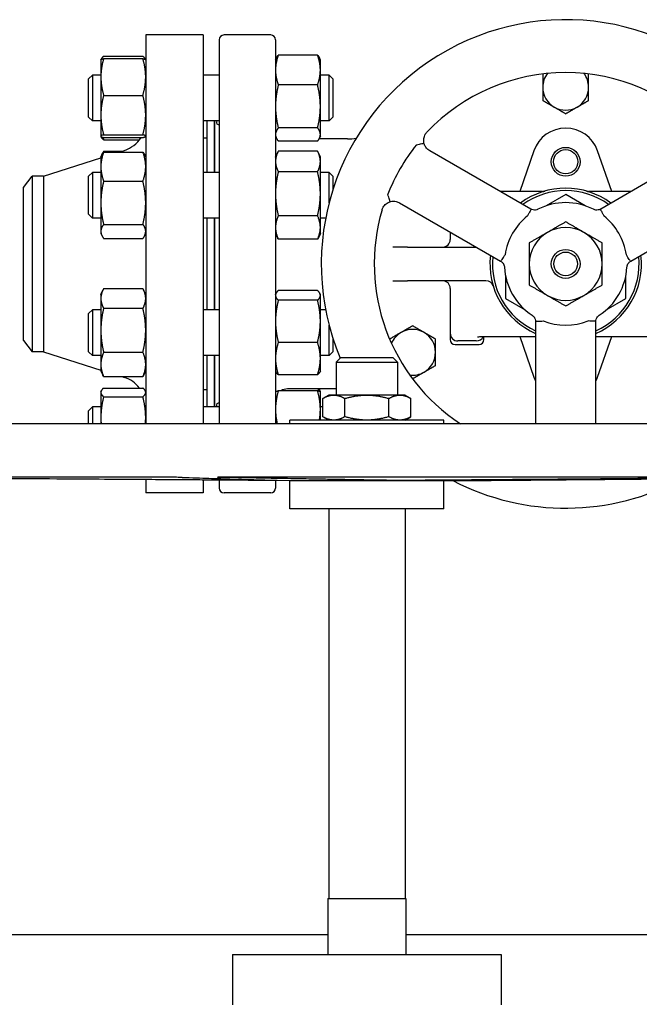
# Model space of a CAD drawing. Header units: inches. Extents: x 24 to 1128, y -69 to 748.
# Tile 483 of 656: x 605 to 615, y 376 to 392. Entities that reach past the tile are written whole.
import ezdxf

# ---------------------------------------------------------------- set-up
doc = ezdxf.new("R2010")
doc.units = ezdxf.units.IN
doc.header["$LTSCALE"] = 32
doc.header["$MEASUREMENT"] = 0
doc.layers.add('Visible (ANSI)', color=7, linetype='Continuous', lineweight=30)

msp = doc.modelspace()

# ---------------------------------------------------------------- linework, layer by layer
at = {"layer": 'Visible (ANSI)'}
for p, q in [((607.16063, 391.59867), (607.16063, 385.23187)), ((608.10063, 391.59867), (607.16063, 391.59867)), ((608.10063, 391.59867), (608.10063, 385.23187)), ((609.20689, 391.59867), (608.44311, 391.59867)), ((608.36437, 391.51993), (608.36437, 385.23187)), ((609.28563, 391.51993), (609.28563, 385.23187)), ((606.42719, 391.19108), (606.43255, 391.20256)), ((606.47172, 391.24905), (607.11555, 391.24905)), ((606.47172, 391.21105), (607.11555, 391.21105)), ((607.16007, 391.19108), (607.15472, 391.20256)), ((609.28563, 391.18988), (609.29941, 391.21941)), ((609.97455, 391.26885), (609.33072, 391.26885)), ((610.01963, 391.18988), (610.00586, 391.21941)), ((606.42663, 391.18988), (606.42719, 391.19108)), ((606.42663, 391.18988), (606.42663, 390.91033)), ((607.16063, 391.18988), (607.16007, 391.19108)), ((610.01963, 391.02404), (610.01963, 391.18988)), ((606.22563, 390.87738), (606.28813, 390.93988)), ((606.22563, 390.25238), (606.22563, 390.87738)), ((606.28813, 390.93988), (606.28813, 390.18988)), ((606.42663, 390.93988), (606.28813, 390.93988)), ((606.42663, 390.91033), (606.42663, 390.28654)), ((608.36437, 390.93988), (608.10063, 390.93988)), ((610.01963, 390.42724), (610.01963, 391.02404)), ((610.16313, 390.93988), (610.01963, 390.93988)), ((610.16313, 390.18988), (610.16313, 390.93988)), ((610.22563, 390.87738), (610.16313, 390.93988)), ((610.22563, 390.87738), (610.22563, 390.25238)), ((609.97455, 390.77922), (609.33072, 390.77922)), ((606.47172, 390.60962), (607.11555, 390.60962)), ((610.01963, 389.96808), (610.01963, 390.42724)), ((606.22563, 390.25238), (606.28813, 390.18988)), ((606.42663, 390.28654), (606.42663, 389.94108)), ((610.22563, 390.25238), (610.16313, 390.18988)), ((606.42663, 390.18988), (606.28813, 390.18988)), ((608.36437, 390.18988), (608.10063, 390.18988)), ((608.16063, 390.18988), (608.16063, 389.34876)), ((608.28063, 390.18988), (608.28063, 389.34876)), ((608.28563, 390.18988), (608.28563, 389.34876)), ((609.97455, 390.07525), (609.33072, 390.07525)), ((610.16313, 390.18988), (610.01963, 390.18988)), ((606.42663, 389.94108), (606.42663, 389.93988)), ((606.42663, 389.93988), (606.42719, 389.93867)), ((606.42719, 389.93867), (606.43255, 389.92719)), ((606.47172, 389.96345), (607.11555, 389.96345)), ((606.47172, 389.9187), (607.11555, 389.9187)), ((607.16063, 389.93988), (607.16007, 389.93867)), ((608.16063, 389.90867), (608.10063, 389.90867)), ((609.28563, 389.93988), (609.29941, 389.91034)), ((610.01963, 389.93988), (610.00586, 389.91034)), ((610.01963, 389.93988), (610.01963, 389.96808)), ((606.47172, 389.8807), (607.05754, 389.8807)), ((608.28563, 389.78867), (608.28063, 389.78867)), ((609.97455, 389.8609), (609.33072, 389.8609)), ((610.46509, 389.89591), (609.99838, 389.89591)), ((605.4873, 389.28867), (606.42663, 389.58619)), ((606.42663, 389.59876), (606.44261, 389.63303)), ((606.42663, 389.59876), (606.42663, 389.44225)), ((606.44261, 389.63303), (606.46069, 389.6718)), ((606.47172, 389.69406), (606.76721, 389.69406)), ((606.47172, 389.6811), (607.11555, 389.6811)), ((606.72628, 389.6811), (606.81161, 389.70812)), ((607.16063, 389.59876), (607.14465, 389.63303)), ((609.28563, 389.59876), (609.32342, 389.6798)), ((609.97455, 389.69488), (609.33072, 389.69488)), ((610.01963, 389.59876), (609.98184, 389.6798)), ((610.01963, 389.52702), (610.01963, 389.59876)), ((613.46301, 388.74753), (611.80915, 389.70239)), ((613.51522, 389.70346), (613.28227, 389.03576)), ((614.789, 389.03576), (614.55605, 389.70346)), ((606.42663, 389.44225), (606.42663, 388.84974)), ((610.01963, 388.9986), (610.01963, 389.52702)), ((605.16063, 389.10117), (605.30451, 389.28867)), ((605.4873, 389.28867), (605.30451, 389.28867)), ((605.30451, 389.28867), (605.30451, 386.40867)), ((605.4873, 389.28867), (605.4873, 386.40867)), ((606.22563, 389.28626), (606.28813, 389.34876)), ((606.22563, 388.66126), (606.22563, 389.28626)), ((606.28813, 389.34876), (606.28813, 388.59876)), ((606.42663, 389.34876), (606.28813, 389.34876)), ((608.36437, 389.34876), (608.10063, 389.34876)), ((609.97455, 389.35916), (609.33072, 389.35916)), ((610.16313, 389.34876), (610.01963, 389.34876)), ((610.16313, 388.85054), (610.16313, 389.34876)), ((610.22563, 389.28626), (610.16313, 389.34876)), ((610.22563, 389.28626), (610.22563, 389.06682)), ((615.50889, 389.26751), (614.60825, 388.74753)), ((606.47172, 389.20341), (607.11555, 389.20341)), ((605.16063, 386.59617), (605.16063, 389.10117)), ((610.01963, 388.44534), (610.01963, 388.9986)), ((613.65843, 389.03576), (612.96378, 389.03576)), ((614.03563, 388.98519), (613.71483, 388.79997)), ((614.35643, 388.79997), (614.03563, 388.98519)), ((615.10749, 389.03576), (614.41284, 389.03576)), ((606.42663, 388.84974), (606.42663, 388.38125)), ((611.31702, 388.85), (612.97089, 387.89514)), ((615.10038, 387.89514), (616.75424, 388.85)), ((606.22563, 388.66126), (606.28813, 388.59876)), ((609.97455, 388.63804), (609.33072, 388.63804)), ((606.42663, 388.59876), (606.28813, 388.59876)), ((606.47172, 388.49607), (607.11555, 388.49607)), ((608.36437, 388.59876), (608.10063, 388.59876)), ((608.16063, 388.59876), (608.16063, 387.09858)), ((608.28063, 388.59876), (608.28063, 387.09858)), ((608.28563, 388.59876), (608.28563, 387.09858)), ((610.10659, 388.59876), (610.01963, 388.59876)), ((606.42663, 388.38125), (606.42663, 388.34876)), ((606.42663, 388.34876), (606.44261, 388.31449)), ((607.16063, 388.34876), (607.14465, 388.31449)), ((609.28563, 388.34876), (609.32342, 388.26772)), ((610.01963, 388.34876), (609.98184, 388.26772)), ((610.01963, 388.34876), (610.01963, 388.44534)), ((612.14587, 388.37147), (612.14587, 388.24926)), ((606.47172, 388.26642), (607.11555, 388.26642)), ((609.97455, 388.25264), (609.33072, 388.25264)), ((611.24692, 388.12426), (611.20478, 388.12426)), ((611.44732, 388.12426), (611.24692, 388.12426)), ((611.44732, 388.12426), (612.57404, 388.12426)), ((611.20478, 387.57308), (611.24692, 387.57308)), ((611.24692, 387.57308), (611.44732, 387.57308)), ((612.73057, 387.57308), (611.44732, 387.57308)), ((613.05138, 387.65084), (613.05138, 387.28041)), ((615.01988, 387.28041), (615.01988, 387.65084)), ((606.42663, 387.34858), (606.46069, 387.42162)), ((606.42663, 387.34858), (606.42663, 387.28318)), ((606.47172, 387.44388), (607.11555, 387.44388)), ((607.16063, 387.34858), (607.12657, 387.42162)), ((609.28563, 387.34858), (609.29297, 387.36431)), ((609.97455, 387.4127), (609.33072, 387.4127)), ((610.01963, 387.34858), (610.0123, 387.36431)), ((610.01963, 387.33324), (610.01963, 387.34858)), ((610.01963, 386.90921), (610.01963, 387.33324)), ((612.14587, 387.44808), (612.14587, 386.77922)), ((606.42663, 387.28318), (606.42663, 386.76233)), ((609.97455, 387.25377), (609.33072, 387.25377)), ((613.05138, 387.28041), (613.37218, 387.0952)), ((614.69909, 387.0952), (615.01988, 387.28041)), ((606.22563, 387.03608), (606.28813, 387.09858)), ((606.22563, 386.41108), (606.22563, 387.03608)), ((606.28813, 387.09858), (606.28813, 386.34858)), ((606.42663, 387.09858), (606.28813, 387.09858)), ((606.47172, 387.12248), (607.11555, 387.12248)), ((608.36437, 387.09858), (608.10063, 387.09858)), ((610.10659, 387.09858), (610.01963, 387.09858)), ((610.01963, 386.29956), (610.01963, 386.90921)), ((610.16313, 386.34858), (610.16313, 386.8468)), ((613.54351, 386.90334), (613.54351, 385.23187)), ((614.52776, 385.23187), (614.52776, 386.90334)), ((606.42663, 386.76233), (606.42663, 386.20273)), ((612.14587, 386.77922), (612.14587, 386.71263)), ((612.14587, 386.71263), (612.14587, 386.60851)), ((605.16063, 386.59617), (605.30451, 386.40867)), ((609.97455, 386.56465), (609.33072, 386.56465)), ((610.22563, 386.63052), (610.22563, 386.41108)), ((612.22461, 386.52977), (612.61831, 386.52977)), ((612.57205, 386.58758), (612.27087, 386.58758)), ((612.69705, 386.60851), (612.69705, 386.6598)), ((612.8939, 386.66157), (613.54351, 386.66157)), ((613.28227, 386.66157), (613.51522, 385.99388)), ((614.52776, 386.66157), (615.17737, 386.66157)), ((614.55605, 385.99388), (614.789, 386.66157)), ((605.4873, 386.40867), (605.30451, 386.40867)), ((605.4873, 386.40867), (606.42663, 386.11115)), ((606.22563, 386.41108), (606.28813, 386.34858)), ((606.47172, 386.40218), (607.11555, 386.40218)), ((610.22563, 386.41108), (610.16313, 386.34858)), ((606.42663, 386.34858), (606.28813, 386.34858)), ((606.42663, 386.20273), (606.42663, 386.09858)), ((608.36437, 386.34858), (608.10063, 386.34858)), ((608.16063, 386.34858), (608.16063, 385.50746)), ((608.28063, 386.34858), (608.28063, 385.50746)), ((608.28563, 386.34858), (608.28563, 385.50746)), ((610.16313, 386.34858), (610.01963, 386.34858)), ((610.01963, 386.09858), (610.01963, 386.29956)), ((610.35503, 386.31487), (610.28063, 386.24047)), ((610.28063, 386.24047), (611.28063, 386.24047)), ((610.28063, 386.24047), (610.28063, 385.70087)), ((610.35503, 386.31487), (611.20623, 386.31487)), ((611.20623, 386.31487), (611.28063, 386.24047)), ((611.28063, 386.24047), (611.28063, 385.70087)), ((606.42663, 386.09858), (606.46069, 386.02554)), ((607.16063, 386.09858), (607.12657, 386.02554)), ((609.28563, 386.09858), (609.29297, 386.08285)), ((610.01963, 386.09858), (610.0123, 386.08285)), ((606.47172, 386.00328), (607.11555, 386.00328)), ((606.76721, 386.00328), (606.81161, 385.98922)), ((608.28563, 385.90867), (608.28063, 385.90867)), ((609.97455, 386.03446), (609.33072, 386.03446)), ((606.42663, 385.75746), (606.43255, 385.77014)), ((606.42663, 385.75746), (606.42663, 385.74504)), ((606.42663, 385.74504), (606.42663, 385.33135)), ((606.47172, 385.81664), (607.11555, 385.81664)), ((607.16063, 385.75746), (607.15472, 385.77014)), ((608.16063, 385.78867), (608.10063, 385.78867)), ((609.28563, 385.75746), (609.28586, 385.75796)), ((609.97455, 385.77131), (609.33072, 385.77131)), ((610.28063, 385.80143), (609.48248, 385.80143)), ((610.0194, 385.75796), (610.00586, 385.787)), ((610.01963, 385.75746), (610.0194, 385.75796)), ((610.01963, 385.46623), (610.01963, 385.75746)), ((606.47172, 385.67343), (607.11555, 385.67343)), ((610.15563, 385.70087), (610.05894, 385.64505)), ((610.05894, 385.34669), (610.05894, 385.64505)), ((610.23937, 385.70087), (610.15563, 385.70087)), ((610.78063, 385.70087), (610.23937, 385.70087)), ((610.41979, 385.34669), (610.41979, 385.64505)), ((611.3219, 385.70087), (610.78063, 385.70087)), ((611.14148, 385.34669), (611.14148, 385.64505)), ((611.40563, 385.70087), (611.3219, 385.70087)), ((611.40563, 385.70087), (611.50232, 385.64505)), ((611.50232, 385.34669), (611.50232, 385.64505)), ((606.22563, 385.44496), (606.28813, 385.50746)), ((606.22563, 385.23187), (606.22563, 385.44496)), ((606.28813, 385.50746), (606.28813, 385.23187)), ((606.42663, 385.50746), (606.28813, 385.50746)), ((608.36437, 385.50746), (608.10063, 385.50746)), ((610.05894, 385.50746), (610.01963, 385.50746)), ((610.01963, 385.29087), (610.01963, 385.46623)), ((606.42663, 385.33135), (606.42663, 385.23187)), ((612.04063, 385.29087), (609.52063, 385.29087)), ((609.52063, 385.23187), (609.52063, 385.29087)), ((610.15563, 385.29087), (610.05894, 385.34669)), ((611.40563, 385.29087), (611.50232, 385.34669)), ((612.04063, 385.23187), (612.04063, 385.29087)), ((621.43013, 385.23187), (600.13113, 385.23187)), ((609.52063, 384.29886), (600.12846, 384.36588)), ((607.06967, 384.35673), (601.45119, 384.35673)), ((607.16063, 384.3157), (607.16063, 384.09867)), ((608.10063, 384.30899), (608.10063, 384.09867)), ((608.36437, 384.30711), (608.36437, 384.17741)), ((617.81657, 384.35673), (608.72568, 384.35673)), ((609.28563, 384.30054), (609.28563, 384.17741)), ((612.04063, 384.29886), (609.52063, 384.29886)), ((609.52063, 383.83987), (609.52063, 384.29886)), ((612.04063, 384.29886), (612.72184, 384.30372)), ((612.04063, 383.83987), (612.04063, 384.29886)), ((608.10063, 384.09867), (607.16063, 384.09867)), ((609.20689, 384.09867), (608.44311, 384.09867)), ((612.04063, 383.83987), (609.52063, 383.83987)), ((610.15563, 383.83987), (610.15563, 377.45687)), ((611.40563, 383.83987), (611.40563, 377.45687)), ((610.14463, 377.45687), (611.41663, 377.45687)), ((610.14463, 377.45687), (610.14463, 376.54017)), ((611.41663, 377.45687), (611.41663, 376.54017)), ((610.14463, 376.85867), (602.07163, 376.85867)), ((620.57163, 376.85867), (611.41663, 376.85867)), ((608.58178, 376.54017), (612.97949, 376.54017)), ((608.58178, 376.54017), (608.58178, 375.71317)), ((612.97949, 376.54017), (612.97949, 375.71317))]:
    msp.add_line(p, q, dxfattribs=at)
for centre, radius in [((614.03563, 389.5219), 0.23622), ((614.03563, 389.5219), 0.19894), ((614.03563, 387.84867), 0.23622), ((614.03563, 387.84867), 0.19396)]:
    msp.add_circle(centre, radius, dxfattribs=at)
for centre, radius, start, end in [((614.03563, 387.84867), 4, 319.141001, 202.697013), ((608.44311, 391.51993), 0.07874, 90, 180), ((609.20689, 391.51993), 0.07874, 0, 90), ((614.03563, 387.84867), 3.13386, 43.567129, 136.432871), ((614.03563, 390.74237), 0.375, 142.972428, 180), ((614.03563, 390.74237), 0.375, 0, 37.027572), ((614.03563, 390.74237), 0.375, 180, 240), ((614.03563, 390.74237), 0.375, 300, 0), ((614.03563, 390.74237), 0.375, 240, 300), ((614.03563, 389.5219), 0.55118, 19.233076, 160.766924), ((606.66063, 390.18478), 0.5, 287.574716, 327.84865), ((610.46509, 390.68332), 0.7874, 270, 280.37914), ((614.03563, 387.84867), 3.12676, 141.399676, 158.600324), ((614.03563, 387.84867), 1.24016, 53.379868, 126.620132), ((614.03563, 387.84867), 1.20079, 54.194537, 125.805463), ((613.65842, 389.16292), 0.12716, 270.004016, 286.01595), ((614.41285, 389.1629), 0.12714, 253.982919, 269.997115), ((614.03563, 387.84867), 1.00394, 63.137041, 116.862959), ((614.03563, 387.84867), 3.13386, 163.567129, 236.616747), ((614.03563, 387.84867), 1.00394, 128.535259, 171.464741), ((614.03563, 387.84867), 1.00394, 8.535259, 51.464741), ((614.03563, 387.84867), 0.5965, 120, 180), ((614.03563, 387.84867), 0.5965, 60, 120), ((614.03563, 387.84867), 0.5965, 0, 60), ((612.02087, 388.24926), 0.125, 270, 0), ((614.03563, 387.84867), 1.24016, 173.379868, 246.620132), ((614.03563, 387.84867), 1.24016, 293.379868, 6.620132), ((614.03563, 387.84867), 1.20079, 174.194537, 245.805463), ((614.03563, 387.84867), 0.5965, 180, 240), ((614.03563, 387.84867), 0.5965, 300, 0), ((614.03563, 387.84867), 1.20079, 294.194537, 5.805463), ((614.03563, 387.84867), 1.00394, 183.137041, 236.862959), ((614.03563, 387.84867), 1.00394, 303.137041, 356.862959), ((612.02087, 387.44808), 0.125, 0, 90), ((612.73057, 387.44808), 0.125, 17.063961, 90), ((614.03563, 387.84867), 0.5965, 240, 300), ((614.03563, 387.84867), 1.00394, 248.535259, 291.464741), ((611.52961, 386.40182), 0.375, 120, 157.027572), ((611.52961, 386.40182), 0.375, 60, 120), ((611.52961, 386.40182), 0.375, 0, 60), ((612.22461, 386.60851), 0.07874, 180, 270), ((612.61831, 386.60851), 0.07874, 270, 0), ((611.52961, 386.40182), 0.375, 300, 0), ((611.52961, 386.40182), 0.375, 262.972428, 300), ((606.66063, 385.51256), 0.5, 37.457, 72.425284), ((614.03563, 386.17544), 0.55118, 199.233076, 206.765501), ((614.03563, 386.17544), 0.55118, 333.234499, 340.766924), ((609.48248, 385.60457), 0.19685, 90, 122.109609), ((614.03563, 387.84867), 4, 242.521696, 298.47674), ((608.44311, 384.17741), 0.07874, 180, 270), ((609.20689, 384.17741), 0.07874, 270, 0)]:
    msp.add_arc(centre, radius, start, end, dxfattribs=at)
for centre, start_param, end_param in [((612.27087, 386.71263), 4.71238898, 6.28318531), ((612.57205, 386.71263), 0, 1.13237118)]:
    msp.add_ellipse(centre, major_axis=(0, -0.12504), ratio=0.99966155, start_param=start_param, end_param=end_param, dxfattribs=at)
for points, weights in [([(606.47172, 391.21105), (606.42663, 391.04989), (606.42663, 390.91033)], [1, 1.0379548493, 1]), ([(606.42719, 391.19108), (606.43152, 391.20036), (606.47172, 391.21105)], [1.00755250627, 1.03370208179, 1]), ([(606.47172, 391.24905), (606.43705, 391.21955), (606.42915, 391.19377)], [1, 1.02892942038, 1.01375847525]), ([(607.15812, 391.19377), (607.15021, 391.21955), (607.11555, 391.24905)], [1.01375847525, 1.02892942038, 1]), ([(607.16063, 390.91033), (607.16063, 391.04989), (607.11555, 391.21105)], [1, 1.0379548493, 1]), ([(607.11555, 391.21105), (607.15575, 391.20036), (607.16007, 391.19108)], [1, 1.03370208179, 1.00755250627]), ([(609.33072, 391.26885), (609.28563, 391.13765), (609.28563, 391.02404)], [1, 1.0379548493, 1]), ([(609.29941, 391.21941), (609.31037, 391.24292), (609.33072, 391.26885)], [1.01872332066, 1.01678146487, 1]), ([(610.01963, 391.02404), (610.01963, 391.13765), (609.97455, 391.26885)], [1, 1.0379548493, 1]), ([(609.97455, 391.26885), (609.9949, 391.24292), (610.00586, 391.21941)], [1, 1.01678146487, 1.01872332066]), ([(606.42663, 390.91033), (606.42663, 390.77077), (606.47172, 390.60962)], [1, 1.0379548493, 1]), ([(607.11555, 390.60962), (607.16063, 390.77077), (607.16063, 390.91033)], [1, 1.0379548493, 1]), ([(609.28563, 391.02404), (609.28563, 390.91042), (609.33072, 390.77922)], [1, 1.0379548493, 1]), ([(609.97455, 390.77922), (610.01963, 390.91042), (610.01963, 391.02404)], [1, 1.0379548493, 1]), ([(613.66311, 390.96031), (613.66187, 390.95959), (613.66063, 390.95888)], [1.01080092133, 1.01041530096, 1.01001874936]), ([(613.66063, 390.95888), (613.66063, 390.84285), (613.66063, 390.74237)], [1.01001874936, 1.04314139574, 1]), ([(614.41063, 390.95888), (614.40939, 390.95959), (614.40815, 390.96031)], [1.01001874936, 1.01041530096, 1.01080092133]), ([(614.41063, 390.74237), (614.41063, 390.84285), (614.41063, 390.95888)], [1, 1.04314139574, 1.01001874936]), ([(609.33072, 390.77922), (609.28563, 390.5906), (609.28563, 390.42724)], [1, 1.0379548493, 1]), ([(610.01963, 390.42724), (610.01963, 390.5906), (609.97455, 390.77922)], [1, 1.0379548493, 1]), ([(613.66063, 390.74237), (613.66063, 390.64189), (613.66063, 390.52586)], [1, 1.04314139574, 1.01001874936]), ([(614.41063, 390.52586), (614.41063, 390.64189), (614.41063, 390.74237)], [1.01001874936, 1.04314139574, 1]), ([(606.47172, 390.60962), (606.42663, 390.43648), (606.42663, 390.28654)], [1, 1.0379548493, 1]), ([(607.16063, 390.28654), (607.16063, 390.43648), (607.11555, 390.60962)], [1, 1.0379548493, 1]), ([(609.28563, 390.42724), (609.28563, 390.26388), (609.33072, 390.07525)], [1, 1.0379548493, 1]), ([(609.97455, 390.07525), (610.01963, 390.26388), (610.01963, 390.42724)], [1, 1.0379548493, 1]), ([(613.66063, 390.52586), (613.76111, 390.46785), (613.84813, 390.41761)], [1.01001874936, 1.04314139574, 1]), ([(613.84813, 390.41761), (613.93515, 390.36737), (614.03563, 390.30936)], [1, 1.04314139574, 1.01001874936]), ([(614.03563, 390.30936), (614.13611, 390.36737), (614.22313, 390.41761)], [1.01001874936, 1.04314139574, 1]), ([(614.22313, 390.41761), (614.31015, 390.46785), (614.41063, 390.52586)], [1, 1.04314139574, 1.01001874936]), ([(606.42663, 390.28654), (606.42663, 390.13659), (606.47172, 389.96345)], [1, 1.0379548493, 1]), ([(607.11555, 389.96345), (607.16063, 390.13659), (607.16063, 390.28654)], [1, 1.0379548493, 1]), ([(609.33072, 390.07525), (609.28563, 390.01782), (609.28563, 389.96808)], [1, 1.0379548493, 1]), ([(610.01963, 389.96808), (610.01963, 390.01782), (609.97455, 390.07525)], [1, 1.0379548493, 1]), ([(606.47172, 389.96345), (606.42663, 389.95146), (606.42663, 389.94108)], [1, 1.0379548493, 1]), ([(606.42663, 389.94108), (606.42663, 389.93069), (606.47172, 389.9187)], [1, 1.0379548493, 1]), ([(606.47172, 389.8807), (606.44272, 389.90538), (606.43255, 389.92719)], [1, 1.02408927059, 1.01760047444]), ([(606.4596, 389.92213), (606.46516, 389.9018), (606.47172, 389.8807)], [1.00919201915, 1.00535018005, 1]), ([(607.16063, 389.94108), (607.16063, 389.95146), (607.11555, 389.96345)], [1, 1.0379548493, 1]), ([(607.11555, 389.9187), (607.16063, 389.93069), (607.16063, 389.94108)], [1, 1.0379548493, 1]), ([(609.28563, 389.96808), (609.28563, 389.91834), (609.33072, 389.8609)], [1, 1.0379548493, 1]), ([(609.97455, 389.8609), (610.01963, 389.91834), (610.01963, 389.96808)], [1, 1.0379548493, 1]), ([(606.47172, 389.6811), (606.42663, 389.5531), (606.42663, 389.44225)], [1, 1.0379548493, 1]), ([(606.44261, 389.63303), (606.45331, 389.65598), (606.47172, 389.6811)], [1.01820717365, 1.01515415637, 1]), ([(606.47172, 389.69406), (606.45945, 389.67062), (606.45065, 389.64865)], [1, 1.01005189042, 1.01477953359]), ([(607.16063, 389.44225), (607.16063, 389.5531), (607.11555, 389.6811)], [1, 1.0379548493, 1]), ([(607.11555, 389.6811), (607.13395, 389.65598), (607.14465, 389.63303)], [1, 1.01515415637, 1.01820717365]), ([(609.33072, 389.69488), (609.28563, 389.60492), (609.28563, 389.52702)], [1, 1.0379548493, 1]), ([(610.01963, 389.52702), (610.01963, 389.60492), (609.97455, 389.69488)], [1, 1.0379548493, 1]), ([(606.42663, 389.44225), (606.42663, 389.3314), (606.47172, 389.20341)], [1, 1.0379548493, 1]), ([(607.11555, 389.20341), (607.16063, 389.3314), (607.16063, 389.44225)], [1, 1.0379548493, 1]), ([(609.28563, 389.52702), (609.28563, 389.44912), (609.33072, 389.35916)], [1, 1.0379548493, 1]), ([(609.97455, 389.35916), (610.01963, 389.44912), (610.01963, 389.52702)], [1, 1.0379548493, 1]), ([(609.33072, 389.35916), (609.28563, 389.16594), (609.28563, 388.9986)], [1, 1.0379548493, 1]), ([(610.01963, 388.9986), (610.01963, 389.16594), (609.97455, 389.35916)], [1, 1.0379548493, 1]), ([(606.47172, 389.20341), (606.42663, 389.01388), (606.42663, 388.84974)], [1, 1.0379548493, 1]), ([(607.16063, 388.84974), (607.16063, 389.01388), (607.11555, 389.20341)], [1, 1.0379548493, 1]), ([(609.28563, 388.9986), (609.28563, 388.83127), (609.33072, 388.63804)], [1, 1.0379548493, 1]), ([(609.97455, 388.63804), (610.01963, 388.83127), (610.01963, 388.9986)], [1, 1.0379548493, 1]), ([(606.42663, 388.84974), (606.42663, 388.6856), (606.47172, 388.49607)], [1, 1.0379548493, 1]), ([(607.11555, 388.49607), (607.16063, 388.6856), (607.16063, 388.84974)], [1, 1.0379548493, 1]), ([(609.33072, 388.63804), (609.28563, 388.53478), (609.28563, 388.44534)], [1, 1.0379548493, 1]), ([(610.01963, 388.44534), (610.01963, 388.53478), (609.97455, 388.63804)], [1, 1.0379548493, 1]), ([(606.47172, 388.49607), (606.42663, 388.43454), (606.42663, 388.38125)], [1, 1.0379548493, 1]), ([(607.16063, 388.38125), (607.16063, 388.43454), (607.11555, 388.49607)], [1, 1.0379548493, 1]), ([(614.03563, 388.53745), (613.8758, 388.44517), (613.73738, 388.36525)], [1.01001874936, 1.04314139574, 1]), ([(614.33388, 388.36525), (614.19546, 388.44517), (614.03563, 388.53745)], [1, 1.04314139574, 1.01001874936]), ([(606.42663, 388.38125), (606.42663, 388.32796), (606.47172, 388.26642)], [1, 1.0379548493, 1]), ([(607.11555, 388.26642), (607.16063, 388.32796), (607.16063, 388.38125)], [1, 1.0379548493, 1]), ([(609.28563, 388.44534), (609.28563, 388.35591), (609.33072, 388.25264)], [1, 1.0379548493, 1]), ([(609.97455, 388.25264), (610.01963, 388.35591), (610.01963, 388.44534)], [1, 1.0379548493, 1]), ([(613.73738, 388.36525), (613.59896, 388.28534), (613.43913, 388.19306)], [1, 1.04314139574, 1.01001874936]), ([(614.63213, 388.19306), (614.4723, 388.28534), (614.33388, 388.36525)], [1.01001874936, 1.04314139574, 1]), ([(609.33072, 388.25264), (609.3269, 388.26026), (609.32342, 388.26772)], [1, 1.00310735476, 1.00570591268]), ([(609.98184, 388.26772), (609.97837, 388.26026), (609.97455, 388.25264)], [1.00570591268, 1.00310735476, 1]), ([(613.43913, 388.19306), (613.43913, 388.0085), (613.43913, 387.84867)], [1.01001874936, 1.04314139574, 1]), ([(614.63213, 387.84867), (614.63213, 388.0085), (614.63213, 388.19306)], [1, 1.04314139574, 1.01001874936]), ([(613.43913, 387.84867), (613.43913, 387.68884), (613.43913, 387.50428)], [1, 1.04314139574, 1.01001874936]), ([(614.63213, 387.50428), (614.63213, 387.68884), (614.63213, 387.84867)], [1.01001874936, 1.04314139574, 1]), ([(613.43913, 387.50428), (613.59896, 387.412), (613.73738, 387.33209)], [1.01001874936, 1.04314139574, 1]), ([(614.33388, 387.33209), (614.4723, 387.412), (614.63213, 387.50428)], [1, 1.04314139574, 1.01001874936]), ([(606.47172, 387.44388), (606.42663, 387.35776), (606.42663, 387.28318)], [1, 1.0379548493, 1]), ([(607.16063, 387.28318), (607.16063, 387.35776), (607.11555, 387.44388)], [1, 1.0379548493, 1]), ([(609.33072, 387.4127), (609.28563, 387.37012), (609.28563, 387.33324)], [1, 1.0379548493, 1]), ([(609.28563, 387.33324), (609.28563, 387.29636), (609.33072, 387.25377)], [1, 1.0379548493, 1]), ([(610.01963, 387.33324), (610.01963, 387.37012), (609.97455, 387.4127)], [1, 1.0379548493, 1]), ([(609.97455, 387.25377), (610.01963, 387.29636), (610.01963, 387.33324)], [1, 1.0379548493, 1]), ([(613.73738, 387.33209), (613.8758, 387.25217), (614.03563, 387.15989)], [1, 1.04314139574, 1.01001874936]), ([(614.03563, 387.15989), (614.19546, 387.25217), (614.33388, 387.33209)], [1.01001874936, 1.04314139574, 1]), ([(606.42663, 387.28318), (606.42663, 387.2086), (606.47172, 387.12248)], [1, 1.0379548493, 1]), ([(607.11555, 387.12248), (607.16063, 387.2086), (607.16063, 387.28318)], [1, 1.0379548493, 1]), ([(609.33072, 387.25377), (609.28563, 387.06912), (609.28563, 386.90921)], [1, 1.0379548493, 1]), ([(610.01963, 386.90921), (610.01963, 387.06912), (609.97455, 387.25377)], [1, 1.0379548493, 1]), ([(606.47172, 387.12248), (606.42663, 386.92948), (606.42663, 386.76233)], [1, 1.0379548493, 1]), ([(607.16063, 386.76233), (607.16063, 386.92948), (607.11555, 387.12248)], [1, 1.0379548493, 1]), ([(609.28563, 386.90921), (609.28563, 386.7493), (609.33072, 386.56465)], [1, 1.0379548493, 1]), ([(609.97455, 386.56465), (610.01963, 386.7493), (610.01963, 386.90921)], [1, 1.0379548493, 1]), ([(606.42663, 386.76233), (606.42663, 386.59519), (606.47172, 386.40218)], [1, 1.0379548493, 1]), ([(607.11555, 386.40218), (607.16063, 386.59519), (607.16063, 386.76233)], [1, 1.0379548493, 1]), ([(611.34211, 386.72658), (611.2551, 386.67634), (611.15461, 386.61833)], [1, 1.04314139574, 1.01001874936]), ([(611.52961, 386.83483), (611.42913, 386.77682), (611.34211, 386.72658)], [1.01001874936, 1.04314139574, 1]), ([(611.71711, 386.72658), (611.6301, 386.77682), (611.52961, 386.83483)], [1, 1.04314139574, 1.01001874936]), ([(611.90461, 386.61833), (611.80413, 386.67634), (611.71711, 386.72658)], [1.01001874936, 1.04314139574, 1]), ([(609.33072, 386.56465), (609.28563, 386.42259), (609.28563, 386.29956)], [1, 1.0379548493, 1]), ([(610.01963, 386.29956), (610.01963, 386.42259), (609.97455, 386.56465)], [1, 1.0379548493, 1]), ([(611.15461, 386.61833), (611.15461, 386.61689), (611.15461, 386.61546)], [1.01001874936, 1.01041530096, 1.01080092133]), ([(611.90461, 386.40182), (611.90461, 386.5023), (611.90461, 386.61833)], [1, 1.04314139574, 1.01001874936]), ([(606.47172, 386.40218), (606.42663, 386.2953), (606.42663, 386.20273)], [1, 1.0379548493, 1]), ([(607.16063, 386.20273), (607.16063, 386.2953), (607.11555, 386.40218)], [1, 1.0379548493, 1]), ([(611.90461, 386.18531), (611.90461, 386.30134), (611.90461, 386.40182)], [1.01001874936, 1.04314139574, 1]), ([(606.42663, 386.20273), (606.42663, 386.11017), (606.47172, 386.00328)], [1, 1.0379548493, 1]), ([(607.11555, 386.00328), (607.16063, 386.11017), (607.16063, 386.20273)], [1, 1.0379548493, 1]), ([(609.28563, 386.29956), (609.28563, 386.17652), (609.33072, 386.03446)], [1, 1.0379548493, 1]), ([(609.97455, 386.03446), (610.01963, 386.17652), (610.01963, 386.29956)], [1, 1.0379548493, 1]), ([(609.33072, 386.03446), (609.30358, 386.06009), (609.29297, 386.08285)], [1, 1.02250658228, 1.01832112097]), ([(610.0123, 386.08285), (610.00169, 386.06009), (609.97455, 386.03446)], [1.01832112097, 1.02250658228, 1]), ([(611.52961, 385.96881), (611.6301, 386.02682), (611.71711, 386.07706)], [1.01001874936, 1.04314139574, 1]), ([(611.71711, 386.07706), (611.80413, 386.1273), (611.90461, 386.18531)], [1, 1.04314139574, 1.01001874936]), ([(606.47172, 386.00328), (606.4658, 386.01459), (606.46069, 386.02554)], [1, 1.00482700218, 1.0084262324]), ([(607.12657, 386.02554), (607.12147, 386.01459), (607.11555, 386.00328)], [1.0084262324, 1.00482700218, 1]), ([(611.52713, 385.97024), (611.52837, 385.96952), (611.52961, 385.96881)], [1.01080092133, 1.01041530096, 1.01001874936]), ([(606.47172, 385.81664), (606.42663, 385.77827), (606.42663, 385.74504)], [1, 1.0379548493, 1]), ([(606.42663, 385.74504), (606.42663, 385.7118), (606.47172, 385.67343)], [1, 1.0379548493, 1]), ([(607.16063, 385.74504), (607.16063, 385.77827), (607.11555, 385.81664)], [1, 1.0379548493, 1]), ([(607.11555, 385.67343), (607.16063, 385.7118), (607.16063, 385.74504)], [1, 1.0379548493, 1]), ([(609.33072, 385.77131), (609.28563, 385.60782), (609.28563, 385.46623)], [1, 1.0379548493, 1]), ([(609.28586, 385.75796), (609.28875, 385.76416), (609.33072, 385.77131)], [1.00505167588, 1.03523395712, 1]), ([(610.01963, 385.46623), (610.01963, 385.60782), (609.97455, 385.77131)], [1, 1.0379548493, 1]), ([(609.97455, 385.77131), (610.01651, 385.76416), (610.0194, 385.75796)], [1, 1.03523395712, 1.00505167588]), ([(609.99562, 385.76726), (609.9912, 385.78408), (609.98591, 385.80143)], [1.01477953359, 1.01239763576, 1.0086642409]), ([(609.99838, 385.80143), (610.00254, 385.79413), (610.00586, 385.787)], [1.01617818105, 1.01813403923, 1.01872332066]), ([(606.47172, 385.67343), (606.42663, 385.49011), (606.42663, 385.33135)], [1, 1.0379548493, 1]), ([(607.16063, 385.33135), (607.16063, 385.49011), (607.11555, 385.67343)], [1, 1.0379548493, 1]), ([(610.05894, 385.64505), (610.15563, 385.70087), (610.23937, 385.70087)], [1.01001874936, 1.04314139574, 1]), ([(610.23937, 385.70087), (610.3231, 385.70087), (610.41979, 385.64505)], [1, 1.04314139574, 1.01001874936]), ([(610.41979, 385.64505), (610.61316, 385.70087), (610.78063, 385.70087)], [1.01001874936, 1.04314139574, 1]), ([(610.78063, 385.70087), (610.9481, 385.70087), (611.14148, 385.64505)], [1, 1.04314139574, 1.01001874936]), ([(611.14148, 385.64505), (611.23816, 385.70087), (611.3219, 385.70087)], [1.01001874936, 1.04314139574, 1]), ([(611.3219, 385.70087), (611.40563, 385.70087), (611.50232, 385.64505)], [1, 1.04314139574, 1.01001874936]), ([(609.28563, 385.46623), (609.28563, 385.35431), (609.31301, 385.23187)], [1, 1.02976612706, 1.01284402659]), ([(610.004, 385.29087), (610.01963, 385.38084), (610.01963, 385.46623)], [1.01830461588, 1.02255068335, 1]), ([(606.42663, 385.33135), (606.42663, 385.28195), (606.43071, 385.23187)], [1, 1.01150697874, 1.01603669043]), ([(607.15655, 385.23187), (607.16063, 385.28195), (607.16063, 385.33135)], [1.01603669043, 1.01150697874, 1]), ([(610.23937, 385.29087), (610.15563, 385.29087), (610.05894, 385.34669)], [1, 1.04314139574, 1.01001874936]), ([(610.41979, 385.34669), (610.3231, 385.29087), (610.23937, 385.29087)], [1.01001874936, 1.04314139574, 1]), ([(610.78063, 385.29087), (610.61316, 385.29087), (610.41979, 385.34669)], [1, 1.04314139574, 1.01001874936]), ([(611.14148, 385.34669), (610.9481, 385.29087), (610.78063, 385.29087)], [1.01001874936, 1.04314139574, 1]), ([(611.3219, 385.29087), (611.23816, 385.29087), (611.14148, 385.34669)], [1, 1.04314139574, 1.01001874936]), ([(611.50232, 385.34669), (611.40563, 385.29087), (611.3219, 385.29087)], [1.01001874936, 1.04314139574, 1]), ([(608.82649, 384.30529), (607.47816, 384.31363), (601.99261, 384.35262)], [3.22913550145, 2.37560125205, 1.06245079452]), ([(607.75488, 384.35262), (608.99358, 384.31363), (609.29804, 384.30529)], [1.05826131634, 2.36623373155, 3.21640230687]), ([(611.0555, 384.30529), (610.52665, 384.31363), (608.37508, 384.35262)], [3.21640230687, 2.36623373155, 1.05826131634]), ([(617.69864, 384.35262), (612.97864, 384.31363), (611.81848, 384.30529)], [1.05826131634, 2.36623373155, 3.21640230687]), ([(612.90465, 384.30529), (613.92613, 384.31363), (618.08195, 384.35262)], [3.21640230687, 2.36623373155, 1.05826131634])]:
    msp.add_rational_spline(points, weights, degree=2, dxfattribs=at)
for points, knots in [([(608.36437, 390.12541), (608.36043, 390.12536), (608.35673, 390.12559), (608.33511, 390.12877), (608.325, 390.13991), (608.325, 390.16712), (608.32727, 390.17778), (608.3316, 390.18995)], [1.503325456, 1.503325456, 1.503325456, 1.503325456, 1.572820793, 1.572820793, 1.940397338, 1.940397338, 2.11460476, 2.11460476, 2.11460476, 2.11460476]), ([(611.71597, 389.82773), (611.71021, 389.85218), (611.70922, 389.87764), (611.71658, 389.92648), (611.72479, 389.95001), (611.74489, 389.98477), (611.75424, 389.99729), (611.76494, 390.00854)], [1.213689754, 1.213689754, 1.213689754, 1.213689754, 1.526766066, 1.526766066, 1.836237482, 1.836237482, 2.029657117, 2.029657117, 2.029657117, 2.029657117]), ([(611.59367, 389.8006), (611.59343, 389.80054), (611.59321, 389.80044), (611.59266, 389.8001), (611.59233, 389.7998), (611.59202, 389.7994)], [-0.00615525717, -0.00615525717, -0.00615525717, -0.00615525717, -0.0038369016, -0.0038369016, 0, 0, 0, 0]), ([(611.59367, 389.8006), (611.6095, 389.80432), (611.6252, 389.80798), (611.65456, 389.81473), (611.66794, 389.81776), (611.69062, 389.82281), (611.69968, 389.82477), (611.71239, 389.82736), (611.71579, 389.82794), (611.71596, 389.82774), (611.71597, 389.82773), (611.71597, 389.82773)], [-0.498668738, -0.498668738, -0.498668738, -0.498668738, -0.374720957, -0.374720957, -0.250751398, -0.250751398, -0.126696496, -0.126696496, 0, 0, 0.00232127, 0.00232127, 0.00232127, 0.00232127]), ([(611.80915, 389.70239), (611.79801, 389.70882), (611.7875, 389.71635), (611.76234, 389.7384), (611.74901, 389.75441), (611.72819, 389.78934), (611.72057, 389.80818), (611.71597, 389.82773)], [5.137323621, 5.137323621, 5.137323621, 5.137323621, 5.297654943, 5.297654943, 5.554185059, 5.554185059, 5.804471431, 5.804471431, 5.804471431, 5.804471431]), ([(611.12444, 388.98953), (611.12431, 388.98921), (611.12422, 388.98888), (611.12413, 388.98826), (611.12413, 388.98798), (611.12419, 388.98764), (611.12421, 388.98758), (611.12423, 388.98751)], [-0.0389329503, -0.0389329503, -0.0389329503, -0.0389329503, -0.03599131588, -0.03599131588, -0.03362121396, -0.03362121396, -0.03302745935, -0.03302745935, -0.03302745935, -0.03302745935]), ([(611.16188, 388.86803), (611.16188, 388.86803), (611.16187, 388.86803), (611.16162, 388.86808), (611.16042, 388.87131), (611.15631, 388.88361), (611.15347, 388.89244), (611.1465, 388.9146), (611.14244, 388.92771), (611.13361, 388.95651), (611.12892, 388.97193), (611.12423, 388.98751)], [-0.500989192, -0.500989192, -0.500989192, -0.500989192, -0.498667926, -0.498667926, -0.371971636, -0.371971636, -0.247916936, -0.247916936, -0.123947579, -0.123947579, 0, 0, 0, 0]), ([(611.02979, 388.73521), (611.03418, 388.7501), (611.04034, 388.76446), (611.0604, 388.79925), (611.07667, 388.81812), (611.11528, 388.84892), (611.13783, 388.86079), (611.16188, 388.86803)], [0, 0, 0, 0, 0.193419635, 0.193419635, 0.502891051, 0.502891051, 0.815967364, 0.815967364, 0.815967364, 0.815967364]), ([(611.16188, 388.86803), (611.16417, 388.86872), (611.16647, 388.86936), (611.19923, 388.87793), (611.2316, 388.87845), (611.28147, 388.8671), (611.29999, 388.85984), (611.31702, 388.85)], [1.036679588, 1.036679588, 1.036679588, 1.036679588, 1.066462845, 1.066462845, 1.458687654, 1.458687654, 1.70382816, 1.70382816, 1.70382816, 1.70382816]), ([(613.41114, 388.6351), (613.41111, 388.63505), (613.41108, 388.63499), (613.41084, 388.63458), (613.41055, 388.63427), (613.41018, 388.63397)], [0.6878270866, 0.6878270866, 0.6878270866, 0.6878270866, 0.6900330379, 0.6900330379, 0.7043915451, 0.7043915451, 0.7043915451, 0.7043915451]), ([(613.46882, 388.74438), (613.46882, 388.74438), (613.46881, 388.74438), (613.46854, 388.74442), (613.46688, 388.74168), (613.4609, 388.73089), (613.45662, 388.72289), (613.44595, 388.70263), (613.43966, 388.69057), (613.42589, 388.66393), (613.41854, 388.64961), (613.41114, 388.6351)], [-0.001644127, -0.001644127, -0.001644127, -0.001644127, 0, 0, 0.122753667, 0.122753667, 0.246758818, 0.246758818, 0.370861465, 0.370861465, 0.494968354, 0.494968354, 0.494968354, 0.494968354]), ([(613.582, 388.74427), (613.57509, 388.74077), (613.56786, 388.73792), (613.54865, 388.73233), (613.53644, 388.73067), (613.50925, 388.73094), (613.4942, 388.73381), (613.4762, 388.74085), (613.47246, 388.74252), (613.46882, 388.74438)], [-2.057235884, -2.057235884, -2.057235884, -2.057235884, -1.939247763, -1.939247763, -1.750466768, -1.750466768, -1.517366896, -1.517366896, -1.455072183, -1.455072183, -1.455072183, -1.455072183]), ([(614.60245, 388.74438), (614.59624, 388.74122), (614.58975, 388.73857), (614.57134, 388.73281), (614.55925, 388.73092), (614.53486, 388.73066), (614.52264, 388.73232), (614.50341, 388.73792), (614.49618, 388.74077), (614.48927, 388.74427)], [1.447256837, 1.447256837, 1.447256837, 1.447256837, 1.552782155, 1.552782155, 1.740472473, 1.740472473, 1.929253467, 1.929253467, 2.047241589, 2.047241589, 2.047241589, 2.047241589]), ([(614.60245, 388.74438), (614.60245, 388.74438), (614.60245, 388.74438), (614.60273, 388.7444), (614.6044, 388.74166), (614.61037, 388.73087), (614.61466, 388.72286), (614.62534, 388.70259), (614.63162, 388.69053), (614.64539, 388.66391), (614.65273, 388.6496), (614.66013, 388.6351)], [-0.002120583, -0.002120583, -0.002120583, -0.002120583, 0, 0, 0.122410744, 0.122410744, 0.246443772, 0.246443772, 0.370464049, 0.370464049, 0.494487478, 0.494487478, 0.494487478, 0.494487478]), ([(614.66108, 388.63397), (614.6609, 388.63412), (614.66072, 388.63428), (614.66039, 388.63466), (614.66025, 388.63487), (614.66013, 388.6351)], [0, 0, 0, 0, 0.00181054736, 0.00181054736, 0.00380232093, 0.00380232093, 0.00380232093, 0.00380232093]), ([(612.97652, 387.89169), (612.97652, 387.89169), (612.97651, 387.8917), (612.97635, 387.89193), (612.9779, 387.89474), (612.98426, 387.90531), (612.98905, 387.91303), (613.00126, 387.93241), (613.00856, 387.94388), (613.02474, 387.96911), (613.03345, 387.98263), (613.04231, 387.99628)], [-0.002119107, -0.002119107, -0.002119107, -0.002119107, 0, 0, 0.122412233, 0.122412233, 0.246445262, 0.246445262, 0.370465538, 0.370465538, 0.494488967, 0.494488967, 0.494488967, 0.494488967]), ([(613.04281, 387.99767), (613.04278, 387.99744), (613.04273, 387.9972), (613.04257, 387.99673), (613.04246, 387.9965), (613.04231, 387.99628)], [0, 0, 0, 0, 0.00181131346, 0.00181131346, 0.0038023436, 0.0038023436, 0.0038023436, 0.0038023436]), ([(615.02895, 387.99628), (615.02892, 387.99633), (615.02889, 387.99639), (615.02865, 387.9968), (615.02852, 387.99721), (615.02845, 387.99767)], [0.6878281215, 0.6878281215, 0.6878281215, 0.6878281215, 0.690034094, 0.690034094, 0.7043926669, 0.7043926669, 0.7043926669, 0.7043926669]), ([(615.09475, 387.89169), (615.09475, 387.89169), (615.09475, 387.89169), (615.09492, 387.89191), (615.09338, 387.89472), (615.08702, 387.90529), (615.08224, 387.913), (615.07003, 387.93237), (615.06272, 387.94385), (615.04654, 387.96909), (615.03782, 387.98262), (615.02895, 387.99628)], [-0.001644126, -0.001644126, -0.001644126, -0.001644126, 0, 0, 0.122753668, 0.122753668, 0.246758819, 0.246758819, 0.370861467, 0.370861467, 0.494968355, 0.494968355, 0.494968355, 0.494968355]), ([(612.97652, 387.89169), (612.97995, 387.88946), (612.98326, 387.88707), (612.99836, 387.87499), (613.00837, 387.8634), (613.0222, 387.83998), (613.02687, 387.82858), (613.03163, 387.80915), (613.03278, 387.80146), (613.0332, 387.79373)], [-0.602163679, -0.602163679, -0.602163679, -0.602163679, -0.539868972, -0.539868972, -0.306769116, -0.306769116, -0.117988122, -0.117988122, 0, 0, 0, 0]), ([(615.03807, 387.79373), (615.03849, 387.80146), (615.03964, 387.80915), (615.04439, 387.82858), (615.04906, 387.83998), (615.06289, 387.8634), (615.0729, 387.87499), (615.088, 387.88707), (615.09132, 387.88946), (615.09475, 387.89169)], [-1.255722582, -1.255722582, -1.255722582, -1.255722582, -1.137734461, -1.137734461, -0.948953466, -0.948953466, -0.71585361, -0.71585361, -0.653558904, -0.653558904, -0.653558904, -0.653558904]), ([(613.48684, 387.00801), (613.49332, 387.00378), (613.4994, 386.99894), (613.51386, 386.9851), (613.52139, 386.97536), (613.53476, 386.95167), (613.53979, 386.93721), (613.5427, 386.91809), (613.54312, 386.91402), (613.54333, 386.90994)], [-1.255722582, -1.255722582, -1.255722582, -1.255722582, -1.137734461, -1.137734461, -0.948953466, -0.948953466, -0.71585361, -0.71585361, -0.653558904, -0.653558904, -0.653558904, -0.653558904]), ([(614.52793, 386.90994), (614.52815, 386.91402), (614.52857, 386.91809), (614.53147, 386.93721), (614.53651, 386.95167), (614.54987, 386.97536), (614.55741, 386.9851), (614.57186, 386.99894), (614.57795, 387.00378), (614.58443, 387.00801)], [-0.602163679, -0.602163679, -0.602163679, -0.602163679, -0.539868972, -0.539868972, -0.306769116, -0.306769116, -0.117988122, -0.117988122, 0, 0, 0, 0]), ([(613.54333, 386.90994), (613.54333, 386.90994), (613.54333, 386.90993), (613.54343, 386.90968), (613.54664, 386.90961), (613.55897, 386.90983), (613.56804, 386.91012), (613.59092, 386.91101), (613.60452, 386.91159), (613.63447, 386.91299), (613.65054, 386.91378), (613.66681, 386.91462)], [-0.001644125, -0.001644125, -0.001644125, -0.001644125, 0, 0, 0.122753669, 0.122753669, 0.246758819, 0.246758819, 0.370861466, 0.370861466, 0.494968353, 0.494968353, 0.494968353, 0.494968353]), ([(613.66681, 386.91462), (613.66687, 386.91463), (613.66693, 386.91463), (613.66741, 386.91462), (613.66782, 386.91454), (613.66826, 386.91436)], [0.6878281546, 0.6878281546, 0.6878281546, 0.6878281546, 0.6900341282, 0.6900341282, 0.7043927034, 0.7043927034, 0.7043927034, 0.7043927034]), ([(614.403, 386.91436), (614.40322, 386.91445), (614.40345, 386.91452), (614.40394, 386.91462), (614.4042, 386.91464), (614.40446, 386.91462)], [0, 0, 0, 0, 0.00181131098, 0.00181131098, 0.00380234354, 0.00380234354, 0.00380234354, 0.00380234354]), ([(614.52793, 386.90994), (614.52793, 386.90994), (614.52793, 386.90993), (614.52781, 386.90968), (614.5246, 386.90961), (614.51227, 386.90983), (614.50319, 386.91012), (614.4803, 386.91101), (614.46671, 386.9116), (614.43677, 386.91299), (614.42071, 386.91378), (614.40446, 386.91462)], [-0.002119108, -0.002119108, -0.002119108, -0.002119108, 0, 0, 0.122412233, 0.122412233, 0.246445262, 0.246445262, 0.370465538, 0.370465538, 0.494488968, 0.494488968, 0.494488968, 0.494488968]), ([(612.59424, 386.65586), (612.59425, 386.65586), (612.59431, 386.65587), (612.59509, 386.65596), (612.5977, 386.6562), (612.60786, 386.6569), (612.61779, 386.65742), (612.64618, 386.65854), (612.66644, 386.65914), (612.7146, 386.66019), (612.74298, 386.66063), (612.80416, 386.66129), (612.83702, 386.66149), (612.87815, 386.66157), (612.88602, 386.66157), (612.8939, 386.66157)], [-1.35440004, -1.35440004, -1.35440004, -1.35440004, -1.33537071, -1.33537071, -1.21007982, -1.21007982, -0.98797175, -0.98797175, -0.69831923, -0.69831923, -0.38833649, -0.38833649, -0.07417723, -0.07417723, 0, 0, 0, 0]), ([(615.17737, 386.66157), (615.21073, 386.66157), (615.24409, 386.66144), (615.30744, 386.6609), (615.33743, 386.6605), (615.39073, 386.6595), (615.4141, 386.65889), (615.45063, 386.65758), (615.46451, 386.65686), (615.47461, 386.65611), (615.47645, 386.65593), (615.47698, 386.65587), (615.47702, 386.65586), (615.47702, 386.65586)], [0, 0, 0, 0, 0.31415927, 0.31415927, 0.62831853, 0.62831853, 0.94016713, 0.94016713, 1.23567622, 1.23567622, 1.33895749, 1.33895749, 1.35440004, 1.35440004, 1.35440004, 1.35440004]), ([(608.3316, 385.50739), (608.32727, 385.51956), (608.325, 385.53022), (608.325, 385.55743), (608.33511, 385.56856), (608.35673, 385.57175), (608.36043, 385.57198), (608.36437, 385.57193)], [1.766189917, 1.766189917, 1.766189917, 1.766189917, 1.940397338, 1.940397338, 2.307973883, 2.307973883, 2.377469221, 2.377469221, 2.377469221, 2.377469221]), ([(607.75488, 384.35262), (607.75009, 384.35277), (607.7442, 384.35292), (607.73724, 384.35306), (607.71486, 384.35353), (607.67836, 384.35402), (607.58352, 384.35493), (607.52519, 384.35534), (607.4055, 384.35599), (607.3365, 384.35627), (607.19849, 384.35664), (607.12949, 384.35673), (607.06967, 384.35673)], [-0.15423018, -0.15423018, -0.15423018, -0.15423018, 0, 0, 0, 0.49642611, 0.49642611, 0.99285222, 0.99285222, 1.489271, 1.489271, 1.98568979, 1.98568979, 1.98568979, 1.98568979]), ([(608.72568, 384.35673), (608.66212, 384.35673), (608.59745, 384.35664), (608.48577, 384.35627), (608.43876, 384.35599), (608.3722, 384.35534), (608.34841, 384.35493), (608.33061, 384.35402), (608.33662, 384.35353), (608.36001, 384.35292), (608.36694, 384.35277), (608.37508, 384.35262)], [1.98568979, 1.98568979, 1.98568979, 1.98568979, 2.48210857, 2.48210857, 2.97852735, 2.97852735, 3.47495346, 3.47495346, 3.97137957, 3.97137957, 4.12560975, 4.12560975, 4.12560975, 4.12560975]), ([(609.29804, 384.30529), (609.30531, 384.3051), (609.30955, 384.30491), (609.31382, 384.30445), (609.30702, 384.30418), (609.272, 384.30381), (609.24378, 384.30372), (609.17654, 384.30372), (609.13245, 384.30381), (609.03156, 384.30418), (608.97477, 384.30445), (608.89009, 384.30491), (608.85868, 384.3051), (608.82649, 384.30529)], [0.63873151, 0.63873151, 0.63873151, 0.63873151, 0.87159914, 0.87159914, 1.30738491, 1.30738491, 1.74317067, 1.74317067, 2.17895643, 2.17895643, 2.61474219, 2.61474219, 2.84760983, 2.84760983, 2.84760983, 2.84760983]), ([(611.81848, 384.30529), (611.79078, 384.3051), (611.76199, 384.30491), (611.67996, 384.30445), (611.61896, 384.30418), (611.49643, 384.30381), (611.43489, 384.30372), (611.32611, 384.30372), (611.27063, 384.30381), (611.17326, 384.30418), (611.13136, 384.30445), (611.0833, 384.30491), (611.06812, 384.3051), (611.0555, 384.30529)], [0.63873151, 0.63873151, 0.63873151, 0.63873151, 0.87159914, 0.87159914, 1.30738491, 1.30738491, 1.74317067, 1.74317067, 2.17895643, 2.17895643, 2.61474219, 2.61474219, 2.84760983, 2.84760983, 2.84760983, 2.84760983]), ([(612.72184, 384.30372), (612.72184, 384.30372), (612.73166, 384.30381), (612.77236, 384.30418), (612.80326, 384.30445), (612.85823, 384.30491), (612.88026, 384.3051), (612.90465, 384.30529)], [1.74317067, 1.74317067, 1.74317067, 1.74317067, 2.17895643, 2.17895643, 2.61474219, 2.61474219, 2.84760983, 2.84760983, 2.84760983, 2.84760983])]:
    msp.add_open_spline(points, degree=3, knots=knots, dxfattribs=at)
for points in [[(613.46882, 388.74438), (613.46686, 388.74538), (613.46492, 388.74643), (613.46301, 388.74753)], [(614.60825, 388.74753), (614.60635, 388.74643), (614.60441, 388.74538), (614.60245, 388.74438)], [(612.97089, 387.89514), (612.97279, 387.89404), (612.97467, 387.89289), (612.97652, 387.89169)], [(615.09475, 387.89169), (615.09659, 387.89289), (615.09847, 387.89404), (615.10038, 387.89514)], [(613.54333, 386.90994), (613.54345, 386.90774), (613.54351, 386.90554), (613.54351, 386.90334)], [(614.52776, 386.90334), (614.52776, 386.90554), (614.52782, 386.90774), (614.52793, 386.90994)]]:
    msp.add_open_spline(points, degree=3, dxfattribs=at)

doc.saveas('drawing.dxf')
